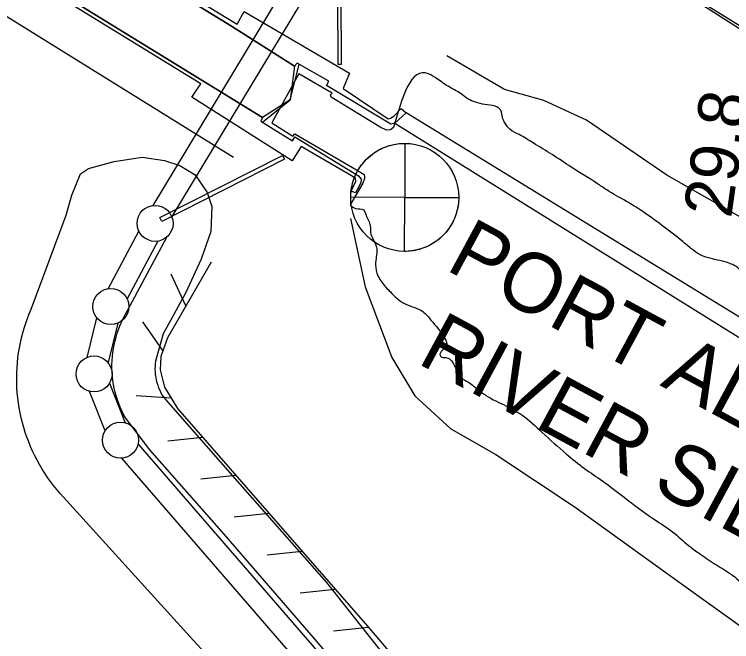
# Model space of a CAD drawing. Extents: x 3297716 to 3335574, y 688621 to 713991.
# Drawn here: x 3320413 to 3321409, y 701121 to 701992 of the extents above; entities that cross this region are included whole.
import ezdxf

# ---------------------------------------------------------------- set-up
doc = ezdxf.new("R2010")
doc.units = 0
for name, color, linetype in [('V-FLOD-BASE', 7, 'Continuous'), ('V-LEVE-TOET', 7, 'Continuous'), ('V-RIVR-EDGE', 7, 'Continuous'), ('V-RIVR-GAGE', 7, 'Continuous'), ('V-RIVR-GAGE-IDEN', 7, 'Continuous'), ('V-RIVR-RANG', 7, 'Continuous'), ('V-ROAD-CNTR', 7, 'Continuous'), ('V-RRAP-FSHR', 7, 'Continuous'), ('V-SURV-LINE', 7, 'Continuous'), ('V-TRAN-LOCK', 7, 'Continuous')]:
    doc.layers.add(name, color=color, linetype=linetype)

msp = doc.modelspace()

# ---------------------------------------------------------------- linework, layer by layer
at = {"layer": 'V-FLOD-BASE'}
for points in [[(3320862.4, 701922.52), (3320861.5, 702114.01), (3320865.61, 702114.03), (3320866.51, 701922.54), (3320862.4, 701922.52)], [(3320614.45, 701710.02), (3320785.02, 701796.31), (3320787.79, 701790.85), (3320617.21, 701704.57), (3320614.45, 701710.02)], [(3320925.48, 701013.09), (3320824.89, 701130.64), (3320703.95, 701270.29), (3320600.89, 701387.41), (3320566.77, 701431.67), (3320564.18, 701436.55), (3320561.76, 701441.53), (3320559.54, 701446.58), (3320557.51, 701451.73), (3320555.66, 701456.94), (3320554.02, 701462.22), (3320552.57, 701467.55), (3320551.33, 701472.94), (3320550.28, 701478.36), (3320549.45, 701483.83), (3320548.81, 701489.32), (3320548.38, 701494.83), (3320548.15, 701500.35), (3320548.14, 701505.88), (3320548.32, 701511.4), (3320548.72, 701516.92), (3320549.32, 701522.41), (3320550.12, 701527.88), (3320551.13, 701533.31), (3320552.35, 701538.71), (3320553.76, 701544.05), (3320555.37, 701549.34), (3320557.17, 701554.56), (3320559.18, 701559.71), (3320561.37, 701564.79), (3320563.75, 701569.78), (3320566.31, 701574.68), (3320624.46, 701682.66)]]:
    msp.add_lwpolyline(points, dxfattribs=at)
at = {"layer": 'V-LEVE-TOET'}
for points in [[(3321968.67, 702052.45), (3321962.41, 701982.91), (3321958.83, 701963.66), (3321954.24, 701950.72), (3321948.2, 701937.14), (3321934.08, 701914.03), (3321903.75, 701877.97), (3321870.01, 701845.28), (3321856.85, 701834.63), (3321838.94, 701822.76), (3321829.89, 701819.04), (3321820.68, 701815.9), (3321807.11, 701811.87), (3321788.69, 701808.66), (3321767.05, 701806.41), (3321745.49, 701805.38), (3321732.16, 701805.1), (3321719.06, 701805.94), (3321701.99, 701808.36), (3321685.81, 701813.24), (3321661.36, 701824.64), (3321588.62, 701871.75), (3321419.39, 701971.94), (3321270.52, 702067.48)], [(3320484.44, 701713.36), (3320492.61, 701741.2), (3320504.57, 701770.58), (3320515.55, 701777.89), (3320551.24, 701787.66), (3320590, 701793.65), (3320621.23, 701789.31), (3320642.21, 701782.23), (3320663.61, 701769.45), (3320680.15, 701744.84), (3320686.76, 701725.1), (3320685.49, 701690.47), (3320671.99, 701652.08)], [(3320859.56, 700906.68), (3320656.84, 701127.75), (3320480.69, 701321.82), (3320475.99, 701327.01), (3320471.44, 701332.34), (3320467.04, 701337.8), (3320462.81, 701343.38), (3320458.75, 701349.09), (3320454.84, 701354.91), (3320451.11, 701360.83), (3320447.56, 701366.87), (3320444.17, 701373.01), (3320440.97, 701379.24), (3320437.95, 701385.56), (3320435.12, 701391.97), (3320432.47, 701398.45), (3320430.01, 701405.02), (3320427.75, 701411.65), (3320425.67, 701418.33), (3320423.8, 701425.09), (3320422.11, 701431.89), (3320420.63, 701438.73), (3320419.35, 701445.62), (3320418.26, 701452.54), (3320417.38, 701459.49), (3320416.7, 701466.46), (3320416.22, 701473.45), (3320415.95, 701480.45), (3320415.87, 701487.46), (3320416.01, 701494.46), (3320416.34, 701501.46), (3320416.88, 701508.45), (3320417.62, 701515.41), (3320418.56, 701522.35), (3320419.7, 701529.27), (3320421.04, 701536.14), (3320422.59, 701542.98), (3320424.33, 701549.76), (3320426.26, 701556.49), (3320428.39, 701563.17), (3320430.72, 701569.78), (3320433.23, 701576.32), (3320435.93, 701582.78), (3320484.44, 701713.36)], [(3320671.99, 701652.08), (3320650.08, 701604.94), (3320619.17, 701548.67), (3320608.73, 701510.68), (3320608.23, 701506.93), (3320607.93, 701503.16), (3320607.84, 701499.38), (3320607.96, 701495.6), (3320608.28, 701491.83), (3320608.81, 701488.09), (3320609.54, 701484.38), (3320610.47, 701480.71), (3320611.6, 701477.1), (3320612.92, 701473.56), (3320614.44, 701470.09), (3320616.14, 701466.71), (3320618.02, 701463.43), (3320620.07, 701460.26), (3320622.3, 701457.2), (3320718.71, 701347.45), (3320845.87, 701203.31), (3320973.98, 701041.86)]]:
    msp.add_lwpolyline(points, dxfattribs=at)
at = {"layer": 'V-RIVR-EDGE'}
for p, q in [((3320807.79, 701909.25), (3320770.32, 701841.36)), ((3320853.73, 701882.6), (3320807.79, 701909.25)), ((3320851.66, 701880.12), (3320853.73, 701882.6)), ((3320852.48, 701877.22), (3320851.66, 701880.12)), ((3320920.76, 701835.6), (3320852.48, 701877.22)), ((3320770.32, 701841.36), (3320799.29, 701823.05)), ((3320929.46, 701831.44), (3320920.76, 701835.6)), ((3320939, 701834.73), (3320934.85, 701831.84)), ((3320799.29, 701823.05), (3320802.2, 701826.36)), ((3320802.2, 701826.36), (3320887.87, 701776.41)), ((3320934.85, 701831.84), (3320929.46, 701831.44)), ((3320887.87, 701776.41), (3320898.22, 701769.75)), ((3320898.22, 701769.75), (3320898.63, 701766.44)), ((3320898.63, 701766.44), (3320898.62, 701763.95)), ((3320896.53, 701757.74), (3320879.05, 701727.52)), ((3320898.62, 701763.95), (3320896.53, 701757.74))]:
    msp.add_line(p, q, dxfattribs=at)
for points in [[(3322341.38, 702242.84), (3322346.72, 702225.42), (3322352.07, 702209.66), (3322356.21, 702204.26), (3322361.15, 702193.47), (3322360.7, 702178.14), (3322355.7, 702168.61), (3322344.07, 702156.21), (3322336.57, 702143.38), (3322328.67, 702130.13), (3322324.9, 702114.81), (3322319.87, 702094.51), (3322317.33, 702071.72), (3322317.27, 702046.02), (3322315.57, 702029.03), (3322309.26, 701991.33), (3322304.62, 701961.5), (3322301.27, 701944.51), (3322298.74, 701927.53), (3322288.25, 701876.98), (3322282.39, 701853.37), (3322271.91, 701805.32), (3322263.12, 701770.11), (3322253.92, 701739.05), (3322243.87, 701699.28), (3322236.35, 701671.94), (3322224.19, 701616.02), (3322214.98, 701579.57), (3322204.52, 701538.97), (3322192.39, 701495.48), (3322174.43, 701441.23), (3322152.75, 701389.47), (3322146.1, 701383.27), (3322137.36, 701368.37), (3322126.96, 701351.82), (3322114.87, 701325.32), (3322102.39, 701306.7), (3322086.61, 701291.82), (3322063.78, 701277.78), (3322041.38, 701270.79), (3322025.62, 701269.59), (3322013.61, 701272.93), (3321999.95, 701281.26), (3321986.7, 701286.26), (3321978, 701288.77), (3321961.85, 701293.37), (3321953.15, 701293.81), (3321941.14, 701300.47), (3321922.11, 701312.53), (3321886.52, 701335.42), (3321862.11, 701354.13), (3321833.15, 701374.1), (3321817.84, 701385.74), (3321797.15, 701398.23), (3321752.05, 701431.08), (3321709.83, 701456.06), (3321656.45, 701488.93), (3321608.44, 701519.31), (3321565.82, 701547.18), (3321547.2, 701559.66), (3321534.36, 701564.26), (3321524.01, 701569.67), (3321519.46, 701574.24), (3321507.47, 701585.46), (3321502.92, 701589.62), (3321497.13, 701592.95), (3321474.76, 701600.88), (3321448.27, 701612.96), (3321434.2, 701622.12), (3321430.48, 701627.1), (3321425.11, 701634.16), (3321422.21, 701636.24), (3321413.94, 701642.48), (3321406.07, 701646.23), (3321378.32, 701653.34), (3321364.65, 701658.35), (3321353.07, 701666.25), (3321340.66, 701676.65), (3321311.29, 701699.51), (3321283.98, 701719.06), (3321262.46, 701732.38), (3321235.14, 701748.2), (3321222.31, 701756.93), (3321185.9, 701779.82), (3321159.41, 701797.29), (3321132.93, 701813.52), (3321113.47, 701825.18), (3321100.64, 701832.67), (3321094.03, 701840.98), (3321090.32, 701849.28), (3321088.27, 701858.4), (3321084.97, 701862.14), (3321080, 701864.64), (3321065.91, 701866.74), (3321053.07, 701870.09), (3321042.3, 701874.68), (3321032.79, 701881.75), (3321017.06, 701890.9), (3321000.1, 701902.14), (3320987.68, 701909.63), (3320939, 701834.73)], [(3320879.05, 701727.52), (3320886.5, 701722.53), (3320897.27, 701720.85), (3320900.98, 701713.38), (3320906.75, 701698.44), (3320907.14, 701689.74), (3320915.38, 701668.99), (3320915.77, 701660.7), (3320914.5, 701650.34), (3320914.89, 701637.08), (3320922.72, 701620.07), (3320934.71, 701606.77), (3320954.15, 701590.56), (3320979.82, 701579.3), (3320990.98, 701567.67), (3321010.4, 701541.93), (3321012.86, 701532.39), (3321009.53, 701528.25), (3321004.13, 701522.05), (3321003.71, 701518.32), (3321007.43, 701515.82), (3321013.23, 701515.39), (3321024.39, 701502.93), (3321026.86, 701497.12), (3321028.92, 701490.9), (3321038.02, 701484.24), (3321054.16, 701473.01), (3321067.4, 701463.03), (3321095.13, 701448.46), (3321117.07, 701435.97), (3321145.61, 701411.44), (3321178.7, 701381.93), (3321204.34, 701361.56), (3321229.58, 701344.09), (3321259.37, 701321.63), (3321299.92, 701291.69), (3321330.12, 701270.89), (3321351.22, 701252.6), (3321365.7, 701242.2), (3321387.63, 701227.64), (3321409.56, 701213.5), (3321434.38, 701192.3), (3321460.03, 701173.17), (3321477.82, 701159.86), (3321501.83, 701147.37), (3321523.36, 701137.36), (3321539.91, 701126.13), (3321551.48, 701114.91), (3321562.65, 701105.77), (3321578.8, 701099.09), (3321589.15, 701091.61), (3321615.61, 701064.6), (3321618.45, 701061.3)]]:
    msp.add_spline(points, degree=3, dxfattribs=at)
at = {"layer": 'V-RIVR-GAGE'}
for points in [[(3320954.81, 701812.96), (3320954.62, 701737.96), (3320879.62, 701738.15), (3320879.66, 701740.25), (3320879.78, 701742.82), (3320880.03, 701745.81), (3320880.4, 701748.77), (3320880.86, 701751.54), (3320881.47, 701754.52), (3320882.1, 701757.1), (3320882.77, 701759.47), (3320883.54, 701761.88), (3320884.51, 701764.61), (3320885.45, 701766.95), (3320886.46, 701769.25), (3320887.66, 701771.75), (3320889.1, 701774.45), (3320890.45, 701776.78), (3320891.85, 701779.01), (3320894.26, 701782.48), (3320895.96, 701784.7), (3320898.19, 701787.37), (3320900.34, 701789.72), (3320902.18, 701791.58), (3320904.96, 701794.16), (3320907.3, 701796.15), (3320909.76, 701798.07), (3320912.88, 701800.27), (3320915.26, 701801.8), (3320917.85, 701803.33), (3320920.83, 701804.92), (3320923.47, 701806.19), (3320926.07, 701807.31), (3320929.7, 701808.7), (3320932.94, 701809.76), (3320936.12, 701810.64), (3320939.38, 701811.4), (3320942.78, 701812.02), (3320946.83, 701812.56), (3320949.82, 701812.81), (3320952.37, 701812.93)], [(3320954.43, 701662.96), (3320954.62, 701737.96), (3321029.62, 701737.78), (3321029.57, 701735.12), (3321029.38, 701731.96), (3321029.13, 701729.37), (3321028.78, 701726.77), (3321028.24, 701723.64), (3321027.59, 701720.64), (3321026.73, 701717.33), (3321026.08, 701715.18), (3321025.1, 701712.33), (3321023.98, 701709.42), (3321022.88, 701706.88), (3321021.69, 701704.39), (3321020.4, 701701.94), (3321019.06, 701699.58), (3321017.41, 701696.95), (3321015.91, 701694.73), (3321013.79, 701691.87), (3321011.64, 701689.24), (3321009.01, 701686.32), (3321006.72, 701684.01), (3321004.23, 701681.71), (3321002.04, 701679.86), (3321000.4, 701678.55), (3320997.74, 701676.6), (3320995.83, 701675.3), (3320993.31, 701673.71), (3320990.65, 701672.18), (3320987.93, 701670.76), (3320985.8, 701669.75), (3320983.53, 701668.76), (3320980.91, 701667.72), (3320978.2, 701666.76), (3320974.93, 701665.76), (3320971.77, 701664.95), (3320969.34, 701664.42), (3320966.58, 701663.92), (3320964.19, 701663.57), (3320961.4, 701663.27), (3320959.21, 701663.1), (3320956.64, 701662.99)]]:
    msp.add_lwpolyline(points, close=True, dxfattribs=at)
msp.add_circle((3320954.62, 701737.96), 75, dxfattribs=at)
at = {"layer": 'V-ROAD-CNTR'}
msp.add_lwpolyline([(3319721.38, 702410.23), (3320190.1, 702120.88), (3320716.99, 701793.57)], dxfattribs=at)
at = {"layer": 'V-RRAP-FSHR'}
for p, q in [((3320650.84, 701587.32), (3320630.1, 701631.53)), ((3320618.94, 701525.24), (3320590.93, 701565.23)), ((3320630.46, 701459.14), (3320581.75, 701462.52)), ((3320674.12, 701404.67), (3320625.56, 701399.49)), ((3320720.13, 701351.92), (3320671.57, 701346.73)), ((3320766.14, 701299.16), (3320717.58, 701293.98)), ((3320812.15, 701246.41), (3320763.59, 701241.22)), ((3320858.16, 701193.65), (3320809.6, 701188.47)), ((3320904.16, 701140.9), (3320855.61, 701135.71))]:
    msp.add_line(p, q, dxfattribs=at)
for points in [[(3322073.66, 702931.59), (3322049.56, 702694.64), (3321968.81, 702006.22), (3321966.21, 701974.72), (3321962.73, 701951.05), (3321947.44, 701928.85), (3321913.68, 701889.68), (3321872.84, 701849.25), (3321846.13, 701831.18), (3321823.84, 701820.11), (3321777.18, 701809.45), (3321731.42, 701806.81), (3321707.98, 701809.87), (3321691.05, 701815.21), (3321657.68, 701829.38), (3321060.06, 702198.41), (3321046.81, 702199.09), (3321015.22, 702186.88)], [(3322191.86, 701811.23), (3322157.44, 701651.2), (3322117.43, 701515.7), (3322076.83, 701412.61), (3322043.81, 701356.67), (3322020.18, 701335.48), (3321991.94, 701333.18), (3321952.66, 701347.83), (3321905.27, 701375.14), (3321859.53, 701422.15), (3321829.56, 701454.31), (3321757.92, 701500.6), (3321724.63, 701519.92), (3321696.22, 701538.2), (3321670.28, 701566.97), (3321588.1, 701611.96), (3321473.49, 701680.5), (3321318.53, 701768.99), (3321206.95, 701845.12), (3321147.89, 701872.65), (3321093.26, 701887.88), (3321013.22, 701934.33)], [(3320879.23, 701708.71), (3320899.69, 701613.56), (3320936.56, 701515.45), (3320968.5, 701462.38), (3321018.5, 701416.39), (3321081.36, 701381.06), (3321191.35, 701307.8), (3321345.41, 701196.8), (3321428.96, 701137.28)], [(3320685.71, 701648.01), (3320625.45, 701543.11), (3320615.9, 701516.87), (3320615.02, 701498.67), (3320621.23, 701474.48), (3320639.01, 701444.93), (3320902.81, 701142.45), (3321333.44, 700636.54), (3321349.97, 700606.82), (3321364.75, 700566.74), (3321371.41, 700518.11), (3321377.97, 700478.83), (3321371.13, 700440.94), (3321347.08, 700393.48)]]:
    msp.add_lwpolyline(points, dxfattribs=at)
at = {"layer": 'V-SURV-LINE'}
for points in [[(3320605.43, 701726.7), (3320909.03, 702230.06)], [(3320934.71, 702214.55), (3320631.11, 701711.19)], [(3320542.78, 701611.17), (3320585.32, 701691.22)], [(3320611.82, 701677.15), (3320569.28, 701597.11)], [(3320513.53, 701515.79), (3320527.26, 701570.74)], [(3320556.36, 701563.48), (3320542.64, 701508.53)], [(3320544.59, 701479.79), (3320566.49, 701424.96)], [(3320538.64, 701413.81), (3320516.73, 701468.64)], [(3320584.39, 701395.53), (3321256.81, 700618.12)], [(3321234.12, 700598.49), (3320561.71, 701375.9)]]:
    msp.add_lwpolyline(points, dxfattribs=at)
for centre in [(3320607.95, 701701.84), (3320546.65, 701586.49), (3320523.25, 701492.78), (3320559.98, 701400.82)]:
    msp.add_circle(centre, 25, dxfattribs=at)
at = {"layer": 'V-TRAN-LOCK'}
msp.add_lwpolyline([(3320801.69, 701920.08), (3320795.44, 701873.33), (3320757.07, 701849.05), (3319735.36, 702476.91), (3319732.66, 702472.13), (3319688.27, 702497.8), (3319690.97, 702504.62), (3319690.82, 702504.71), (3319740.12, 702525.19), (3319741.77, 702571.69), (3319745.1, 702578.43), (3319782.67, 702554.08), (3319778.61, 702548.62), (3320714.26, 701975.51)], close=True, dxfattribs=at)
for points in [[(3320731.87, 701996.02), (3320878, 701910.22), (3320869.25, 701889.07), (3320931.42, 701847.14), (3320934.82, 701847.84), (3320939.57, 701850.58), (3320949.73, 701861.53), (3320956.57, 701855.43), (3320940.98, 701841.06), (3320935.54, 701839.67), (3320846.08, 701893.05), (3320849.45, 701899.19), (3320805.07, 701924.18), (3320801.69, 701920.08), (3320714.26, 701975.51), (3319778.61, 702548.62)], [(3319735.36, 702476.91), (3320757.07, 701849.05), (3320755.05, 701843.59), (3320798.76, 701816.55), (3320802.14, 701822.02), (3320890.24, 701767.95), (3320894.35, 701763.2), (3320893.7, 701758.43), (3320890.32, 701751.61), (3320886.27, 701744.1), (3320880.13, 701746.79), (3320886.88, 701760.44), (3320886.18, 701764.53), (3320811.06, 701808.44), (3320798.21, 701788.63)], [(3320798.21, 701788.63), (3320658.88, 701877.19), (3320671.73, 701895.63), (3319775.69, 702445.09)], [(3320439, 702150.6), (3320721.74, 701978.27), (3320731.87, 701996.02)], [(3320756.94, 701842.42), (3320795.44, 701873.33), (3320807.95, 701922.56)], [(3320940.98, 701841.06), (3321745.03, 701340.81), (3321755.9, 701334.35), (3321764.75, 701336.76), (3321771.65, 701333.24), (3321773.2, 701339.75), (3321769.45, 701342.68), (3321757.93, 701364.49), (3320956.57, 701855.43), (3320940.98, 701841.06)]]:
    msp.add_lwpolyline(points, dxfattribs=at)

# ---------------------------------------------------------------- texts
at = {"layer": 'V-RIVR-GAGE-IDEN'}
for s, p in [('PORT ALLEN LOCK', (3321009.63, 701638.41)), ('RIVER SIDE GAGE', (3320970.03, 701508.64))]:
    msp.add_text(s, height=83, rotation=331.63748, dxfattribs=at).set_placement(p)
at = {"layer": 'V-RIVR-RANG'}
msp.add_text('29.8', height=67, rotation=81.92833, dxfattribs=at).set_placement((3321407.8, 701707.92))

doc.saveas('drawing.dxf')
